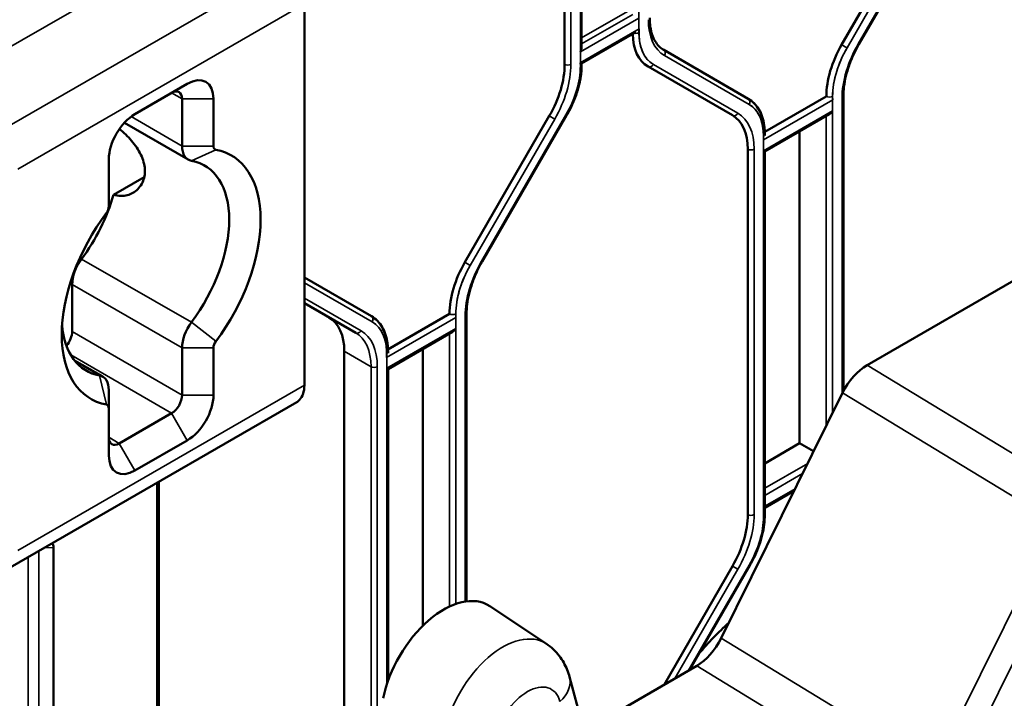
# Model space of a CAD drawing. Header units: millimetres. Extents: x 0 to 14369, y -869 to 2970.
# Tile 520 of 656: x 3725 to 3792, y 1155 to 1200. Entities that reach past the tile are written whole.
import ezdxf

# ---------------------------------------------------------------- set-up
doc = ezdxf.new("R2010")
doc.units = ezdxf.units.MM
doc.header["$LTSCALE"] = 10
doc.layers.add('Sichtbar (ISO)', color=7, linetype='Continuous', lineweight=50)
doc.layers.add('Sichtbar schmal (ISO)', color=7, linetype='Continuous', lineweight=35)

msp = doc.modelspace()

# ---------------------------------------------------------------- linework, layer by layer
at = {"layer": 'Sichtbar (ISO)'}
for p, q in [((3763.413, 1198.592), (3763.413, 1223.141)), ((3763.413, 1198.592), (3763.413, 1223.141)), ((3762.264, 1222.144), (3762.264, 1197.456)), ((3786.685, 1208.668), (3780.978, 1198.783)), ((3782.148, 1198.825), (3787.855, 1208.71)), ((3782.148, 1198.825), (3787.855, 1208.71)), ((3744.68, 1175.78), (3744.68, 1201.552)), ((3822.837, 1200.313), (3782.693, 1177.136)), ((3763.413, 1197.51), (3767.073, 1199.623)), ((3774.664, 1195.138), (3768.957, 1198.433)), ((3774.664, 1195.138), (3768.957, 1198.433)), ((3763.413, 1197.439), (3763.413, 1197.51)), ((3767.896, 1197.313), (3773.603, 1194.018)), ((3767.896, 1197.313), (3773.603, 1194.018)), ((3736.773, 1196.144), (3733.238, 1194.103)), ((3779.942, 1195.299), (3775.784, 1192.898)), ((3736.42, 1191.941), (3736.42, 1195.124)), ((3738.541, 1195.124), (3738.541, 1191.941)), ((3781.091, 1175.365), (3781.091, 1195.281)), ((3781.091, 1175.365), (3781.091, 1195.281)), ((3761.229, 1193.971), (3755.522, 1184.086)), ((3756.692, 1184.128), (3762.399, 1194.013)), ((3756.692, 1184.128), (3762.399, 1194.013)), ((3775.787, 1191.574), (3780.154, 1194.095)), ((3732.522, 1193.515), (3736.834, 1191.025)), ((3775.787, 1192.655), (3775.787, 1192.727)), ((3778.139, 1171.862), (3778.139, 1192.932)), ((3778.139, 1192.932), (3778.139, 1171.862)), ((3774.639, 1191.73), (3774.639, 1167.042)), ((3775.699, 1191.625), (3775.787, 1191.574)), ((3775.787, 1167.024), (3775.787, 1191.574)), ((3775.787, 1167.024), (3775.787, 1191.574)), ((3731.47, 1187.858), (3731.47, 1191.041)), ((3731.79, 1188.648), (3733.868, 1189.848)), ((3749.208, 1180.441), (3744.68, 1183.055)), ((3749.208, 1180.441), (3744.68, 1183.055)), ((3728.995, 1182.589), (3728.995, 1179.406)), ((3744.68, 1181.323), (3748.147, 1179.322)), ((3748.147, 1179.322), (3744.68, 1181.323)), ((3754.486, 1180.602), (3750.328, 1178.201)), ((3755.635, 1161.181), (3755.635, 1180.584)), ((3755.635, 1161.181), (3755.635, 1180.584)), ((3750.331, 1176.877), (3754.698, 1179.398)), ((3736.42, 1175.119), (3736.42, 1178.302)), ((3738.541, 1178.302), (3738.541, 1175.119)), ((3747.38, 1153.386), (3747.38, 1178.074)), ((3747.38, 1178.074), (3747.38, 1153.386)), ((3750.331, 1177.958), (3750.331, 1178.03)), ((3752.683, 1159.53), (3752.683, 1178.235)), ((3752.683, 1178.235), (3752.683, 1159.53)), ((3729.147, 1177.462), (3731.056, 1176.36)), ((3744.68, 1177.073), (3744.68, 1177.072)), ((3750.244, 1176.928), (3750.331, 1176.877)), ((3750.331, 1155.81), (3750.331, 1176.877)), ((3750.331, 1155.81), (3750.331, 1176.877)), ((3731.47, 1174.22), (3731.47, 1175.445)), ((3781.039, 1175.263), (3772.837, 1158.69)), ((3744.163, 1174.636), (3724.812, 1163.464)), ((3731.47, 1171.037), (3731.47, 1174.22)), ((3735.713, 1173.895), (3732.177, 1171.853)), ((3733.238, 1170.016), (3736.773, 1172.058)), ((3775.787, 1170.504), (3778.139, 1171.862)), ((3778.139, 1171.862), (3775.787, 1170.504)), ((3778.139, 1171.862), (3779.085, 1171.316)), ((3779.085, 1171.316), (3778.139, 1171.862)), ((3734.743, 1131.107), (3734.743, 1169.197)), ((3734.86, 1132.398), (3734.86, 1169.265)), ((3775.787, 1167.504), (3777.763, 1168.645)), ((3775.787, 1167.504), (3777.763, 1168.645)), ((3727.735, 1119.624), (3727.735, 1164.815)), ((3773.603, 1163.557), (3768.976, 1155.543)), ((3770.696, 1156.536), (3774.774, 1163.599)), ((3770.696, 1156.536), (3774.774, 1163.599)), ((3761.035, 1158.305), (3757.206, 1160.856)), ((3771.183, 1156.817), (3763.571, 1152.422)), ((3764.544, 1148.79), (3762.593, 1156.072))]:
    msp.add_line(p, q, dxfattribs=at)
for centre, major_axis, ratio, start_param, end_param in [((3770.396, 1201.644), (-2.5, -4.33), 0.57735, 5.522643, 6.283185), ((3783.478, 1197.34), (-2.5, -4.33), 0.57735, 4.712389, 5.497787), ((3763.113, 1198.418), (0.212, 0.367), 0.57735, 4.712389, 5.497787), ((3758.729, 1195.415), (-2.5, -4.33), 0.57735, 1.570796, 2.356194), ((3736.773, 1194.103), (1.25, 2.165), 0.57735, 5.497787, 7.068583), ((3735.713, 1194.715), (0.5, 0.866), 0.57735, 5.497787, 7.068583), ((3733.238, 1192.062), (-1.25, -2.165), 0.57735, 3.926991, 5.497787), ((3771.103, 1189.688), (2.5, 4.33), 0.57735, 5.497787, 6.283185), ((3780.154, 1194.441), (-0.212, -0.367), 0.57735, 0.785398, 1.570796), ((3737.834, 1192.757), (-1, -1.732), 0.57735, 5.497787, 6.486219), ((3738.895, 1192.145), (-0.25, -0.433), 0.57735, 5.497787, 6.451606), ((3735.005, 1183.08), (4.75, 8.227), 0.57735, 4.510899, 6.488041), ((3733.945, 1183.693), (4, 6.928), 0.57735, 4.509355, 6.486219), ((3726.52, 1187.979), (4, 6.928), 0.57735, 4.506633, 5.125856), ((3735.005, 1183.08), (-4.75, -8.227), 0.57735, 4.509355, 6.486219), ((3731.116, 1187.654), (0.25, 0.433), 0.57735, 4.509355, 5.497787), ((3730.409, 1183.405), (1, 1.732), 0.57735, 1.378652, 2.356194), ((3758.022, 1182.643), (-2.5, -4.33), 0.57735, 4.712389, 5.497787), ((3726.527, 1187.972), (-4.742, -8.213), 0.57735, 1.398119, 1.398121), ((3737.834, 1179.119), (-1, -1.732), 0.57735, 4.509355, 5.497787), ((3743.844, 1176.032), (2.5, 4.33), 0.57735, 5.497787, 6.283185), ((3743.844, 1176.032), (2.5, 4.33), 0.57735, 5.497787, 6.283185), ((3733.945, 1183.693), (-4, -6.928), 0.57735, 5.587625, 6.488942), ((3728.288, 1178.998), (-0.5, -0.866), 0.57735, 1.251413, 2.356194), ((3733.591, 1183.897), (4.837, 8.378), 0.57735, 4.536199, 4.536602), ((3754.698, 1179.745), (-0.212, -0.367), 0.57735, 0.785398, 1.570796), ((3738.895, 1178.507), (-0.25, -0.433), 0.57735, 4.480017, 5.497787), ((3782.695, 1174.685), (-1.498, -2.6), 0.578111, 3.926593, 4.821213), ((3730.056, 1174.628), (1, 1.732), 0.57735, 5.497787, 6.475246), ((3735.713, 1174.711), (0.5, 0.866), 0.57735, 3.926991, 5.497787), ((3736.773, 1174.099), (1.25, 2.165), 0.57735, 3.926991, 5.497787), ((3731.116, 1174.016), (0.25, 0.433), 0.57735, 5.497787, 6.486219), ((3732.177, 1172.67), (-0.5, -0.866), 0.57735, 5.497787, 7.068583), ((3733.238, 1172.058), (-1.25, -2.165), 0.57735, 5.497787, 7.068583), ((3771.103, 1165), (-2.5, -4.33), 0.57735, 1.570796, 2.356194), ((3726.735, 1164.207), (0.888, 0.915), 0.502411, 5.806021, 6.234476), ((3754.097, 1155.728), (3, 5.196), 0.57735, 6.246119, 8.37758), ((3775.841, 1150.522), (6.75, 11.691), 0.57735, 1.049538, 1.277894), ((3775.841, 1150.522), (-6.75, -11.691), 0.57735, 4.191131, 4.419486), ((3771.18, 1159.268), (-1.498, -2.6), 0.578111, 0.785139, 1.679738)]:
    msp.add_ellipse(centre, major_axis=major_axis, ratio=ratio, start_param=start_param, end_param=end_param, dxfattribs=at)
for points, knots in [([(3768.009, 1200.6), (3768.009, 1200.387), (3768.024, 1200.184), (3768.08, 1199.803), (3768.122, 1199.626), (3768.231, 1199.302), (3768.298, 1199.154), (3768.453, 1198.893), (3768.541, 1198.778), (3768.735, 1198.582), (3768.842, 1198.5), (3768.957, 1198.433)], [3.1415927, 3.1415927, 3.1415927, 3.1415927, 3.2986723, 3.2986723, 3.4557519, 3.4557519, 3.6128316, 3.6128316, 3.7699112, 3.7699112, 3.9269908, 3.9269908, 3.9269908, 3.9269908]), ([(3768.009, 1200.6), (3768.009, 1200.387), (3768.024, 1200.184), (3768.08, 1199.803), (3768.122, 1199.626), (3768.231, 1199.302), (3768.298, 1199.154), (3768.453, 1198.893), (3768.541, 1198.778), (3768.735, 1198.582), (3768.842, 1198.5), (3768.957, 1198.433)], [3.1415927, 3.1415927, 3.1415927, 3.1415927, 3.2986723, 3.2986723, 3.4557519, 3.4557519, 3.6128316, 3.6128316, 3.7699112, 3.7699112, 3.9269908, 3.9269908, 3.9269908, 3.9269908]), ([(3782.148, 1198.825), (3782.014, 1198.593), (3781.89, 1198.354), (3781.667, 1197.871), (3781.568, 1197.626), (3781.396, 1197.138), (3781.324, 1196.894), (3781.207, 1196.414), (3781.164, 1196.177), (3781.105, 1195.717), (3781.091, 1195.494), (3781.091, 1195.281)], [2.3561945, 2.3561945, 2.3561945, 2.3561945, 2.5132741, 2.5132741, 2.6703538, 2.6703538, 2.8274334, 2.8274334, 2.984513, 2.984513, 3.1415927, 3.1415927, 3.1415927, 3.1415927]), ([(3782.148, 1198.825), (3782.014, 1198.593), (3781.89, 1198.354), (3781.667, 1197.871), (3781.568, 1197.626), (3781.396, 1197.138), (3781.324, 1196.894), (3781.207, 1196.414), (3781.164, 1196.177), (3781.105, 1195.717), (3781.091, 1195.494), (3781.091, 1195.281)], [2.3561945, 2.3561945, 2.3561945, 2.3561945, 2.5132741, 2.5132741, 2.6703538, 2.6703538, 2.8274334, 2.8274334, 2.984513, 2.984513, 3.1415927, 3.1415927, 3.1415927, 3.1415927]), ([(3763.413, 1197.439), (3763.413, 1197.224), (3763.398, 1197.003), (3763.341, 1196.551), (3763.298, 1196.321), (3763.186, 1195.856), (3763.116, 1195.622), (3762.951, 1195.154), (3762.857, 1194.921), (3762.644, 1194.461), (3762.527, 1194.234), (3762.399, 1194.013)], [0, 0, 0, 0, 0.1570796, 0.1570796, 0.3141593, 0.3141593, 0.4712389, 0.4712389, 0.6283185, 0.6283185, 0.7853982, 0.7853982, 0.7853982, 0.7853982]), ([(3763.413, 1197.439), (3763.413, 1197.243), (3763.401, 1197.042), (3763.35, 1196.607), (3763.309, 1196.372), (3763.197, 1195.898), (3763.128, 1195.658), (3762.962, 1195.18), (3762.866, 1194.941), (3762.65, 1194.471), (3762.53, 1194.239), (3762.399, 1194.013)], [6.2831853, 6.2831853, 6.2831853, 6.2831853, 6.4262655, 6.4262655, 6.586845, 6.586845, 6.7474245, 6.7474245, 6.908004, 6.908004, 7.0685835, 7.0685835, 7.0685835, 7.0685835]), ([(3774.664, 1195.138), (3774.811, 1195.054), (3774.945, 1194.949), (3775.186, 1194.705), (3775.293, 1194.566), (3775.474, 1194.26), (3775.549, 1194.093), (3775.669, 1193.736), (3775.714, 1193.546), (3775.773, 1193.149), (3775.787, 1192.941), (3775.787, 1192.727)], [5.4977871, 5.4977871, 5.4977871, 5.4977871, 5.6548668, 5.6548668, 5.8119464, 5.8119464, 5.969026, 5.969026, 6.1261057, 6.1261057, 6.2831853, 6.2831853, 6.2831853, 6.2831853]), ([(3774.664, 1195.138), (3774.814, 1195.052), (3774.952, 1194.944), (3775.197, 1194.693), (3775.304, 1194.549), (3775.487, 1194.233), (3775.562, 1194.061), (3775.68, 1193.693), (3775.724, 1193.497), (3775.775, 1193.11), (3775.787, 1192.921), (3775.787, 1192.727)], [5.4977871, 5.4977871, 5.4977871, 5.4977871, 5.6585239, 5.6585239, 5.8192606, 5.8192606, 5.9799973, 5.9799973, 6.1407341, 6.1407341, 6.2831853, 6.2831853, 6.2831853, 6.2831853]), ([(3731.79, 1188.648), (3731.953, 1188.597), (3732.121, 1188.569), (3732.583, 1188.565), (3732.869, 1188.647), (3733.336, 1188.916), (3733.549, 1189.123), (3733.836, 1189.635), (3733.909, 1189.94), (3733.909, 1190.55), (3733.836, 1190.893), (3733.549, 1191.567), (3733.336, 1191.898), (3732.869, 1192.478), (3732.583, 1192.766), (3732.254, 1193.043), (3732.221, 1193.071), (3732.188, 1193.097)], [-0.8490639, -0.8490639, -0.8490639, -0.8490639, -0.7859198, -0.7859198, -0.6735998, -0.6735998, -0.5613598, -0.5613598, -0.4491199, -0.4491199, -0.3368799, -0.3368799, -0.22464, -0.22464, -0.11232, -0.11232, -0.0997041, -0.0997041, -0.0997041, -0.0997041]), ([(3756.692, 1184.128), (3756.558, 1183.896), (3756.434, 1183.657), (3756.211, 1183.174), (3756.112, 1182.93), (3755.94, 1182.441), (3755.868, 1182.197), (3755.752, 1181.717), (3755.708, 1181.48), (3755.649, 1181.02), (3755.635, 1180.797), (3755.635, 1180.584)], [2.3561945, 2.3561945, 2.3561945, 2.3561945, 2.5132741, 2.5132741, 2.6703538, 2.6703538, 2.8274334, 2.8274334, 2.984513, 2.984513, 3.1415927, 3.1415927, 3.1415927, 3.1415927]), ([(3756.692, 1184.128), (3756.558, 1183.896), (3756.434, 1183.657), (3756.211, 1183.174), (3756.112, 1182.93), (3755.94, 1182.441), (3755.868, 1182.197), (3755.752, 1181.717), (3755.708, 1181.48), (3755.649, 1181.02), (3755.635, 1180.797), (3755.635, 1180.584)], [2.3561945, 2.3561945, 2.3561945, 2.3561945, 2.5132741, 2.5132741, 2.6703538, 2.6703538, 2.8274334, 2.8274334, 2.984513, 2.984513, 3.1415927, 3.1415927, 3.1415927, 3.1415927]), ([(3749.208, 1180.441), (3749.355, 1180.357), (3749.49, 1180.252), (3749.731, 1180.008), (3749.837, 1179.869), (3750.018, 1179.563), (3750.093, 1179.396), (3750.213, 1179.039), (3750.258, 1178.849), (3750.317, 1178.452), (3750.331, 1178.244), (3750.331, 1178.03)], [5.4977871, 5.4977871, 5.4977871, 5.4977871, 5.6548668, 5.6548668, 5.8119464, 5.8119464, 5.969026, 5.969026, 6.1261057, 6.1261057, 6.2831853, 6.2831853, 6.2831853, 6.2831853]), ([(3749.208, 1180.441), (3749.358, 1180.355), (3749.496, 1180.247), (3749.741, 1179.996), (3749.849, 1179.852), (3750.031, 1179.536), (3750.106, 1179.364), (3750.225, 1178.996), (3750.268, 1178.8), (3750.319, 1178.413), (3750.331, 1178.224), (3750.331, 1178.03)], [5.4977871, 5.4977871, 5.4977871, 5.4977871, 5.6585239, 5.6585239, 5.8192606, 5.8192606, 5.9799973, 5.9799973, 6.1407341, 6.1407341, 6.2831853, 6.2831853, 6.2831853, 6.2831853]), ([(3744.68, 1175.78), (3744.681, 1175.572), (3744.651, 1175.38), (3744.539, 1175.044), (3744.458, 1174.901), (3744.298, 1174.728), (3744.234, 1174.677), (3744.163, 1174.636)], [0.000001, 0.000001, 0.000001, 0.000001, 0.076307, 0.076307, 0.1530262, 0.1530262, 0.1967214, 0.1967214, 0.1967214, 0.1967214]), ([(3774.774, 1163.599), (3774.901, 1163.82), (3775.019, 1164.046), (3775.231, 1164.506), (3775.326, 1164.74), (3775.49, 1165.207), (3775.56, 1165.441), (3775.672, 1165.906), (3775.715, 1166.137), (3775.773, 1166.588), (3775.787, 1166.81), (3775.787, 1167.024)], [5.4977871, 5.4977871, 5.4977871, 5.4977871, 5.6548668, 5.6548668, 5.8119464, 5.8119464, 5.969026, 5.969026, 6.1261057, 6.1261057, 6.2831853, 6.2831853, 6.2831853, 6.2831853]), ([(3774.774, 1163.599), (3774.901, 1163.82), (3775.019, 1164.046), (3775.231, 1164.506), (3775.326, 1164.74), (3775.49, 1165.207), (3775.56, 1165.441), (3775.672, 1165.906), (3775.715, 1166.137), (3775.773, 1166.588), (3775.787, 1166.81), (3775.787, 1167.024)], [5.4977871, 5.4977871, 5.4977871, 5.4977871, 5.6548668, 5.6548668, 5.8119464, 5.8119464, 5.969026, 5.969026, 6.1261057, 6.1261057, 6.2831853, 6.2831853, 6.2831853, 6.2831853]), ([(3762.593, 1156.072), (3762.549, 1156.234), (3762.496, 1156.396), (3762.367, 1156.72), (3762.29, 1156.881), (3762.111, 1157.199), (3762.009, 1157.355), (3761.776, 1157.656), (3761.645, 1157.8), (3761.358, 1158.069), (3761.202, 1158.194), (3761.035, 1158.305)], [0.2617994, 0.2617994, 0.2617994, 0.2617994, 0.3591059, 0.3591059, 0.4564123, 0.4564123, 0.5537188, 0.5537188, 0.6510253, 0.6510253, 0.7483318, 0.7483318, 0.7483318, 0.7483318])]:
    msp.add_open_spline(points, degree=3, knots=knots, dxfattribs=at)
at = {"layer": 'Sichtbar schmal (ISO)'}
for p, q in [((3767.285, 1199.602), (3767.285, 1225.305)), ((3763.325, 1223.019), (3763.325, 1197.316)), ((3763.325, 1198.296), (3763.325, 1223.019)), ((3762.264, 1222.144), (3762.264, 1197.456)), ((3762.689, 1197.456), (3762.689, 1222.144)), ((3762.689, 1222.144), (3762.689, 1197.456)), ((3786.685, 1208.668), (3780.978, 1198.783)), ((3782.1, 1198.853), (3787.808, 1208.738)), ((3787.808, 1208.738), (3782.1, 1198.853)), ((3787.047, 1208.459), (3781.34, 1198.574)), ((3781.34, 1198.574), (3787.047, 1208.459)), ((3720.593, 1196.225), (3740.338, 1207.624)), ((3724.147, 1192.958), (3743.538, 1204.154)), ((3744.68, 1201.552), (3725.33, 1190.38)), ((3766.507, 1201.031), (3763.413, 1199.245)), ((3766.861, 1200.827), (3763.413, 1198.837)), ((3767.285, 1200.582), (3763.325, 1198.296)), ((3763.318, 1197.557), (3767.292, 1199.851)), ((3780.978, 1198.783), (3781.34, 1198.574)), ((3781.34, 1198.574), (3780.978, 1198.783)), ((3782.1, 1198.853), (3782.148, 1198.825)), ((3782.148, 1198.825), (3782.1, 1198.853)), ((3774.726, 1194.756), (3769.019, 1198.051)), ((3769.019, 1198.051), (3774.726, 1194.756)), ((3768.258, 1197.451), (3773.965, 1194.156)), ((3773.965, 1194.156), (3768.258, 1197.451)), ((3736.42, 1195.124), (3735.713, 1195.532)), ((3780.366, 1173.905), (3780.366, 1195.299)), ((3736.42, 1195.124), (3738.541, 1195.124)), ((3780.373, 1195.058), (3775.693, 1192.355)), ((3781.003, 1195.159), (3781.003, 1175.191)), ((3781.003, 1175.191), (3781.003, 1195.159)), ((3761.229, 1193.971), (3755.522, 1184.086)), ((3756.645, 1184.156), (3762.352, 1194.041)), ((3762.352, 1194.041), (3756.645, 1184.156)), ((3761.591, 1193.762), (3761.229, 1193.971)), ((3761.229, 1193.971), (3761.591, 1193.762)), ((3762.399, 1194.013), (3762.352, 1194.041)), ((3762.352, 1194.041), (3762.399, 1194.013)), ((3775.699, 1191.625), (3780.366, 1194.319)), ((3779.942, 1193.973), (3779.942, 1173.048)), ((3779.942, 1173.048), (3779.942, 1193.973)), ((3780.366, 1194.319), (3780.366, 1173.905)), ((3732.972, 1193.927), (3736.42, 1191.941)), ((3761.591, 1193.762), (3755.884, 1183.877)), ((3755.884, 1183.877), (3761.591, 1193.762)), ((3775.699, 1192.604), (3775.699, 1166.902)), ((3738.541, 1191.941), (3736.42, 1191.941)), ((3738.69, 1191.693), (3737.056, 1190.944)), ((3774.639, 1191.73), (3774.639, 1167.042)), ((3775.063, 1167.042), (3775.063, 1191.73)), ((3775.063, 1191.73), (3775.063, 1167.042)), ((3775.699, 1166.902), (3775.699, 1191.625)), ((3729.619, 1184.303), (3737.056, 1180.034)), ((3755.522, 1184.086), (3755.884, 1183.877)), ((3755.884, 1183.877), (3755.522, 1184.086)), ((3756.645, 1184.156), (3756.692, 1184.128)), ((3756.692, 1184.128), (3756.645, 1184.156)), ((3749.27, 1180.059), (3744.68, 1182.709)), ((3744.68, 1182.709), (3749.27, 1180.059)), ((3736.42, 1178.302), (3728.995, 1182.589)), ((3744.68, 1181.67), (3748.51, 1179.459)), ((3748.51, 1179.459), (3744.68, 1181.67)), ((3737.056, 1180.034), (3738.709, 1178.747)), ((3754.917, 1180.361), (3750.237, 1177.659)), ((3754.91, 1161.005), (3754.91, 1180.602)), ((3755.547, 1180.462), (3755.547, 1161.169)), ((3755.547, 1161.169), (3755.547, 1180.462)), ((3728.995, 1179.406), (3736.42, 1175.119)), ((3750.244, 1176.928), (3754.91, 1179.622)), ((3754.91, 1179.622), (3754.91, 1161.005)), ((3754.486, 1179.276), (3754.486, 1160.83)), ((3754.486, 1160.83), (3754.486, 1179.276)), ((3728.622, 1178.47), (3728.597, 1178.475)), ((3738.541, 1178.302), (3736.42, 1178.302)), ((3747.38, 1178.074), (3749.183, 1177.033)), ((3749.183, 1177.033), (3747.38, 1178.074)), ((3728.897, 1177.829), (3735.713, 1173.895)), ((3730.846, 1176.439), (3729.214, 1177.38)), ((3750.244, 1177.907), (3750.244, 1155.552)), ((3749.183, 1177.033), (3749.183, 1152.345)), ((3749.183, 1152.345), (3749.183, 1177.033)), ((3749.607, 1152.714), (3749.607, 1177.033)), ((3749.607, 1177.033), (3749.607, 1152.714)), ((3750.244, 1155.552), (3750.244, 1176.928)), ((3782.693, 1177.136), (3797.092, 1168.381)), ((3731.311, 1174.469), (3730.846, 1176.439)), ((3725.33, 1164.608), (3744.68, 1175.78)), ((3731.019, 1175.706), (3731.02, 1175.705)), ((3738.541, 1175.119), (3736.42, 1175.119)), ((3795.437, 1166.508), (3781.038, 1175.263)), ((3735.713, 1173.895), (3736.773, 1172.058)), ((3732.177, 1171.853), (3731.47, 1172.262)), ((3732.177, 1171.853), (3733.238, 1170.016)), ((3778.682, 1170.502), (3775.787, 1168.83)), ((3775.787, 1168.83), (3778.682, 1170.502)), ((3775.787, 1168.34), (3778.343, 1169.816)), ((3778.343, 1169.816), (3775.787, 1168.34)), ((3777.834, 1168.787), (3775.787, 1167.606)), ((3775.787, 1167.606), (3777.834, 1168.787)), ((3787.236, 1149.935), (3795.437, 1166.508)), ((3796.903, 1165.815), (3788.702, 1149.242)), ((3727.119, 1164.796), (3727.735, 1164.815)), ((3726.028, 1164.166), (3726.028, 1119.492)), ((3726.735, 1164.574), (3726.735, 1119.661)), ((3773.603, 1163.557), (3768.976, 1155.543)), ((3770.601, 1156.481), (3774.726, 1163.626)), ((3774.726, 1163.626), (3770.601, 1156.481)), ((3773.965, 1163.348), (3773.603, 1163.557)), ((3773.603, 1163.557), (3773.965, 1163.348)), ((3774.774, 1163.599), (3774.726, 1163.626)), ((3774.726, 1163.626), (3774.774, 1163.599)), ((3773.965, 1163.348), (3769.701, 1155.961)), ((3769.701, 1155.961), (3773.965, 1163.348)), ((3772.837, 1158.69), (3787.236, 1149.935)), ((3771.186, 1156.815), (3785.582, 1148.062))]:
    msp.add_line(p, q, dxfattribs=at)
for centre, major_axis, ratio, start_param, end_param in [((3771.669, 1202.641), (-2.65, -4.59), 0.57735, 5.497787, 6.283185), ((3771.669, 1202.641), (-2.65, -4.59), 0.57735, 5.497787, 6.283185), ((3770.396, 1201.644), (-2.5, -4.33), 0.57735, 5.522643, 6.283185), ((3767.073, 1199.725), (-0.3, 0), 0.57735, 1.212477, 2.356194), ((3770.608, 1201.521), (-2.35, -4.07), 0.57735, 5.433914, 6.283185), ((3770.608, 1201.521), (-2.35, -4.07), 0.57735, 5.497787, 6.283185), ((3783.478, 1197.34), (-2.5, -4.33), 0.57735, 4.712389, 5.497787), ((3784.75, 1197.323), (2.65, 4.59), 0.57735, 1.570796, 2.356194), ((3784.75, 1197.323), (-2.65, -4.59), 0.57735, 4.712389, 5.497787), ((3768.807, 1198.173), (0.15, 0.26), 0.816497, 4.712389, 6.283185), ((3768.807, 1198.173), (0.15, 0.26), 0.816497, 4.712389, 6.283185), ((3783.69, 1197.218), (-2.35, -4.07), 0.57735, 4.712389, 5.56166), ((3783.69, 1197.218), (-2.35, -4.07), 0.57735, 4.712389, 5.497787), ((3758.729, 1195.415), (-2.5, -4.33), 0.57735, 1.570796, 2.356194), ((3758.941, 1195.292), (-2.65, -4.59), 0.57735, 1.570796, 2.356194), ((3758.941, 1195.292), (2.65, 4.59), 0.57735, 4.712389, 5.497787), ((3762.477, 1197.579), (-0.3, 0), 0.57735, 0.785398, 2.356194), ((3762.477, 1197.579), (0.3, 0), 0.57735, 3.926991, 5.497787), ((3760.002, 1195.397), (2.35, 4.07), 0.57735, 4.712389, 5.56166), ((3760.002, 1195.397), (2.35, 4.07), 0.57735, 4.712389, 5.497787), ((3763.113, 1197.439), (0.3, 0), 0.57735, 5.497787, 6.283185), ((3768.046, 1197.573), (-0.15, -0.26), 0.816497, 0, 1.570796), ((3768.046, 1197.573), (-0.15, -0.26), 0.816497, 0, 1.570796), ((3780.154, 1195.421), (0.3, 0), 0.57735, 3.926991, 5.497787), ((3774.514, 1194.878), (0.15, 0.26), 0.816497, 4.712389, 6.283185), ((3774.514, 1194.878), (0.15, 0.26), 0.816497, 4.712389, 6.283185), ((3772.376, 1190.686), (2.35, 4.07), 0.57735, 5.497787, 6.283185), ((3772.376, 1190.686), (2.35, 4.07), 0.57735, 5.433914, 6.283185), ((3780.791, 1195.281), (0.3, 0), 0.57735, 5.497787, 6.283185), ((3780.791, 1195.281), (0.3, 0), 0.57735, 5.497787, 6.283185), ((3773.753, 1194.278), (-0.15, -0.26), 0.816497, 0, 1.570796), ((3773.753, 1194.278), (-0.15, -0.26), 0.816497, 0, 1.570796), ((3771.103, 1189.688), (2.5, 4.33), 0.57735, 5.497787, 6.283185), ((3771.315, 1189.566), (2.65, 4.59), 0.57735, 5.497787, 6.283185), ((3771.315, 1189.566), (2.65, 4.59), 0.57735, 5.497787, 6.283185), ((3775.487, 1192.727), (0.3, 0), 0.57735, 5.497787, 6.283185), ((3774.851, 1191.852), (0.3, 0), 0.57735, 3.926991, 5.497787), ((3774.851, 1191.852), (-0.3, 0), 0.57735, 0.785398, 2.356194), ((3758.022, 1182.643), (-2.5, -4.33), 0.57735, 4.712389, 5.497787), ((3759.295, 1182.626), (2.65, 4.59), 0.57735, 1.570796, 2.356194), ((3759.295, 1182.626), (-2.65, -4.59), 0.57735, 4.712389, 5.497787), ((3758.234, 1182.521), (-2.35, -4.07), 0.57735, 4.712389, 5.56166), ((3758.234, 1182.521), (-2.35, -4.07), 0.57735, 4.712389, 5.497787), ((3749.058, 1180.181), (0.15, 0.26), 0.816497, 4.712389, 6.283185), ((3749.058, 1180.181), (0.15, 0.26), 0.816497, 4.712389, 6.283185), ((3746.92, 1175.989), (2.35, 4.07), 0.57735, 5.497787, 6.283185), ((3746.92, 1175.989), (2.35, 4.07), 0.57735, 5.433914, 6.283185), ((3754.698, 1180.724), (0.3, 0), 0.57735, 3.926991, 5.497787), ((3755.335, 1180.584), (0.3, 0), 0.57735, 5.497787, 6.283185), ((3755.335, 1180.584), (0.3, 0), 0.57735, 5.497787, 6.283185), ((3748.297, 1179.581), (-0.15, -0.26), 0.816497, 0, 1.570796), ((3748.297, 1179.581), (-0.15, -0.26), 0.816497, 0, 1.570796), ((3745.86, 1174.869), (2.65, 4.59), 0.57735, 5.497787, 6.283185), ((3745.86, 1174.869), (2.65, 4.59), 0.57735, 5.497787, 6.283185), ((3745.647, 1174.991), (2.5, 4.33), 0.57735, 5.497787, 6.283185), ((3745.647, 1174.991), (2.5, 4.33), 0.57735, 5.497787, 6.283185), ((3750.031, 1178.03), (0.3, 0), 0.57735, 5.497787, 6.283185), ((3749.395, 1177.155), (0.3, 0), 0.57735, 3.926991, 5.497787), ((3749.395, 1177.155), (-0.3, 0), 0.57735, 0.785398, 2.356194), ((3771.103, 1165), (-2.5, -4.33), 0.57735, 1.570796, 2.356194), ((3771.315, 1164.878), (-2.65, -4.59), 0.57735, 1.570796, 2.356194), ((3771.315, 1164.878), (2.65, 4.59), 0.57735, 4.712389, 5.497787), ((3774.851, 1167.164), (-0.3, 0), 0.57735, 0.785398, 2.356194), ((3774.851, 1167.164), (0.3, 0), 0.57735, 3.926991, 5.497787), ((3772.376, 1164.983), (2.35, 4.07), 0.57735, 4.712389, 5.497787), ((3772.376, 1164.983), (-2.35, -4.07), 0.57735, 1.570796, 2.356194), ((3775.487, 1167.024), (0.3, 0), 0.57735, 5.497787, 6.283185), ((3775.487, 1167.024), (0.3, 0), 0.57735, 5.497787, 6.283185), ((3758.079, 1153.429), (2.852, 4.941), 0.57735, 6.246119, 8.37758), ((3760.178, 1155.425), (2.415, 0.647), 0.707107, 5.327869, 6.283185), ((3759.754, 1152.462), (1.604, 2.778), 0.57735, 5.759587, 8.37758)]:
    msp.add_ellipse(centre, major_axis=major_axis, ratio=ratio, start_param=start_param, end_param=end_param, dxfattribs=at)

doc.saveas('drawing.dxf')
